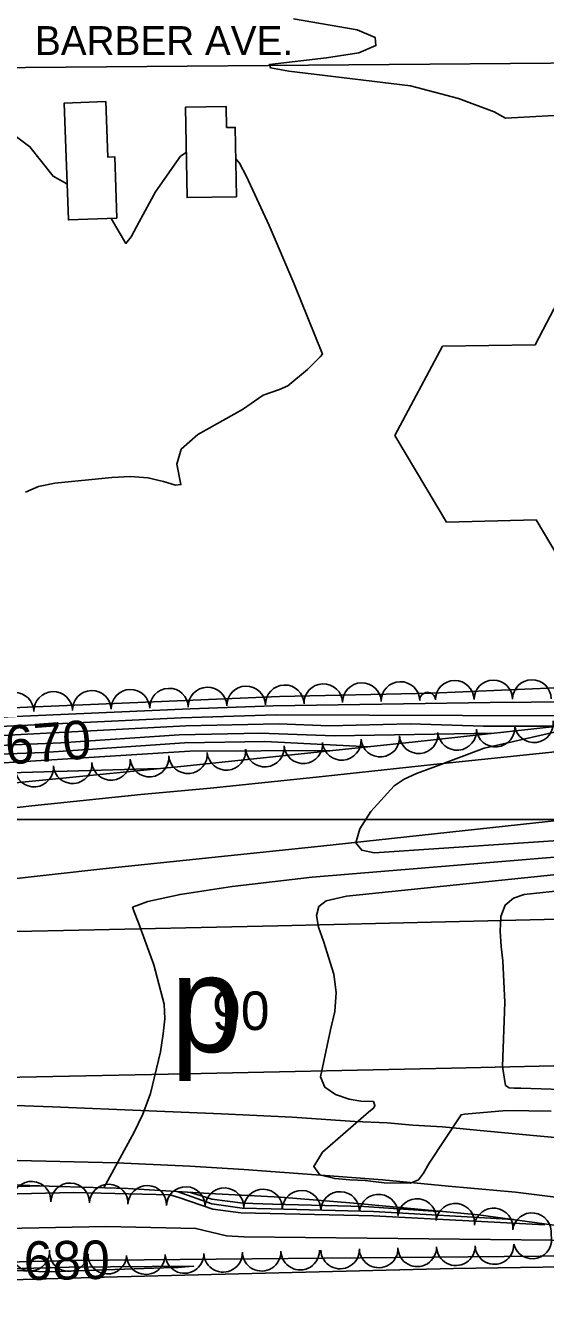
# Model space of a CAD drawing. Extents: x 79600 to 91800, y 75600 to 84400.
# Drawn here: x 85149 to 85418, y 80048 to 80712 of the extents above; entities that cross this region are included whole.
import ezdxf

# ---------------------------------------------------------------- set-up
doc = ezdxf.new("R2010")
doc.units = 0
for name, color, linetype in [('080-085$0$TI_BORDER', 7, 'Continuous'), ('080-090$0$TI_BORDER', 7, 'Continuous'), ('084-090$0$BLDG', 7, 'Continuous'), ('084-090$0$INDEX', 7, 'Continuous'), ('084-090$0$INDXLBL', 7, 'Continuous'), ('084-090$0$INTER', 7, 'Continuous'), ('084-090$0$INTERSTATE', 7, 'Continuous'), ('084-090$0$ROAD', 7, 'Continuous'), ('084-090$0$ROAD-NAME', 7, 'Continuous'), ('084-090$0$TREES', 7, 'Continuous'), ('084-090$0$WALL', 7, 'Continuous')]:
    doc.layers.add(name, color=color, linetype=linetype)

msp = doc.modelspace()

# ---------------------------------------------------------------- linework, layer by layer
at = {"layer": '080-085$0$TI_BORDER'}
msp.add_lwpolyline([(79700, 80300), (86700, 80300), (86700, 75700), (79700, 75700)], close=True, dxfattribs=at)
at = {"layer": '080-090$0$TI_BORDER'}
msp.add_lwpolyline([(84700, 80300), (91700, 80300), (91700, 75700), (84700, 75700)], close=True, dxfattribs=at)
at = {"layer": '084-090$0$BLDG'}
for points in [[(85196.27, 80611.8), (85195.14, 80643.68), (85191.5, 80643.55), (85190.48, 80672.28), (85168.95, 80671.52), (85171.09, 80610.91)], [(85253.03, 80658.79), (85252.83, 80669.78), (85231.75, 80669.39), (85232.62, 80622.52), (85258.19, 80622.99), (85257.53, 80658.87)], [(85367, 80454.21), (85340.31, 80499.19), (85365.02, 80545.44), (85413.03, 80546.22), (85434.39, 80587.19), (85482.51, 80591.83), (85502.22, 80629.08), (85554.24, 80629.44), (85581.39, 80585.25), (85559.25, 80544.42), (85584.5, 80505), (85558.4, 80458.11), (85511.32, 80457.96), (85490.41, 80417.61), (85436.85, 80416.15), (85413.46, 80455.44)]]:
    msp.add_lwpolyline(points, close=True, dxfattribs=at)
at = {"layer": '084-090$0$INDEX'}
for points in [[(85170.43, 80629.61), (85170.24, 80629.72), (85163.19, 80633.58), (85151.13, 80648.87), (85137.18, 80659.37)], [(85232.19, 80645.83), (85229.27, 80643.94), (85216.18, 80625.45), (85207.81, 80609.97), (85203.57, 80602.24), (85200.93, 80598.78), (85193.21, 80611.69)], [(85148.78, 80469.75), (85155.64, 80472.7), (85164.07, 80474.48), (85193.62, 80477.29), (85203.21, 80477.81), (85212.26, 80477.2), (85220.4, 80475.21), (85226.54, 80473.39), (85229.39, 80473.72), (85227.26, 80484.24), (85229.58, 80492.02), (85238.21, 80499.69), (85261.38, 80512.55), (85272.06, 80520.07), (85280.56, 80523.04), (85284.82, 80524.85), (85294.94, 80533.36), (85299.1, 80537.5), (85301.63, 80539.99), (85302.71, 80541.38), (85287.98, 80578.22), (85275.07, 80608.1), (85263.4, 80633.48), (85259.71, 80640.33), (85257.83, 80642.54)], [(85000, 80336.62), (85013.42, 80334.63), (85026.62, 80333.74), (85167.25, 80339.83), (85228.56, 80343.95), (85270.34, 80344.86), (85309, 80343.33), (85391.78, 80344.76)], [(85418.01, 80089.76), (85329.2, 80094.54), (85275.59, 80095.66), (85260.48, 80096.05), (85245.98, 80098.01), (85228.31, 80104.05), (85223.59, 80105.43), (85173.8, 80106.56), (85093.89, 80104.64), (85031.53, 80101.07), (85000, 80100.83)], [(85485.75, 80081.12), (85262.02, 80083.52), (85253.03, 80084.02), (85237.2, 80087.97), (85190.44, 80088.91), (85094.56, 80086.97), (85000, 80082.91)], [(85517.49, 80075.52), (85508.88, 80074.34), (85172.99, 80071.37), (85070.19, 80068.65), (85000, 80064.22)]]:
    msp.add_lwpolyline(points, dxfattribs=at)
at = {"layer": '084-090$0$INTER'}
for points in [[(85422.85, 80665.06), (85397.52, 80663.66), (85391.79, 80666.97), (85373.16, 80673.84), (85348.45, 80680.53), (85298.36, 80686.6), (85285.33, 80688.12), (85275.83, 80689.8), (85275.27, 80691.48), (85304.89, 80695), (85321.59, 80697.66), (85330.41, 80701.33), (85330.09, 80705.5), (85320.68, 80709.45), (85287.77, 80715.28)], [(85000, 80354.44), (85014.04, 80352.22), (85023.29, 80351.1), (85108.98, 80356.61), (85280.45, 80363.87), (85359.39, 80365.46), (85455.76, 80369.61), (85491.69, 80369.68), (85512.44, 80368.56), (85579.06, 80363.86)], [(85000, 80349.99), (85019.5, 80347.11), (85111.96, 80351.98), (85234.25, 80357.32), (85277.2, 80358.97), (85389.7, 80360.68), (85453.24, 80361.12), (85497.63, 80356.37)], [(85000, 80345.53), (85019.66, 80342.75), (85229.47, 80352.79), (85278.7, 80354.26), (85471.9, 80353.55)], [(85000, 80341.08), (85013.57, 80339.03), (85031.46, 80338.07), (85231.91, 80348.57), (85280.21, 80349.56), (85306.28, 80348.51), (85348.27, 80349.58), (85386.19, 80348.4), (85424.99, 80348.41)], [(85448.02, 80350.93), (85386.49, 80336.92), (85359.98, 80327.06), (85351.55, 80323.83), (85345.13, 80320.98), (85339.86, 80317.51), (85327.73, 80304.1), (85322.08, 80295.25), (85319.99, 80287.97), (85323.14, 80284.03), (85329.49, 80282.74), (85473.9, 80292.48), (85524.26, 80300.21), (85565.38, 80306.23), (85569.82, 80306.69)], [(85000, 80331.9), (85020.42, 80329.6), (85158.38, 80334.72), (85231.27, 80339.7), (85272.97, 80340.39), (85326.91, 80337.75)], [(85000, 80327.04), (85021.01, 80325.16), (85121.11, 80328.37), (85233.98, 80335.46), (85307.98, 80335.76)], [(85000, 80322.19), (85021.6, 80320.72), (85218.03, 80326.37)], [(85189.39, 80108.97), (85205.19, 80137.82), (85209.59, 80147.27), (85213.6, 80157.84), (85218.83, 80179.5), (85220.27, 80188.93), (85221.04, 80196.72), (85220.76, 80204.23), (85215.45, 80224.67), (85207.48, 80246.48), (85205.26, 80252.12), (85204.33, 80254.46), (85212.25, 80257.5), (85228.96, 80261.19), (85255.92, 80265.23), (85297.45, 80270.07), (85427.12, 80280.85), (85464.71, 80283.71), (85546.21, 80296.02), (85568.23, 80298.64)], [(85539.37, 80152.88), (85447.61, 80159.36), (85405.57, 80160.62), (85402.15, 80160.6), (85399.49, 80160.78), (85397.65, 80162.08), (85396.03, 80171.93), (85397.33, 80205.13), (85396.26, 80226.68), (85395.4, 80234.2), (85394.8, 80242.16), (85395.18, 80249.68), (85397.36, 80255.65), (85401.76, 80259.28), (85407.23, 80261.05), (85452.54, 80266.02), (85508.39, 80275.69), (85549.2, 80281.56), (85564.83, 80283.08), (85565.15, 80283.08)], [(85421.26, 80148.73), (85398.08, 80149.07), (85376.35, 80147.12), (85374.58, 80146.88), (85358.04, 80121.82), (85355.12, 80116.57), (85352.43, 80113.2), (85348.37, 80111.49), (85334.68, 80111.61), (85324.81, 80112.72), (85317.01, 80113.2), (85309.11, 80113.82), (85301.37, 80115.76), (85298.25, 80120.14), (85302.69, 80127.51), (85326.65, 80148.16), (85329.29, 80150.5), (85329.97, 80151.75), (85329.12, 80153.8), (85322.68, 80153.96), (85316.53, 80155.05), (85309.54, 80157.38), (85304.05, 80161.2), (85301.81, 80166.64), (85306.95, 80190.85), (85309.09, 80200.52), (85309.88, 80210.28), (85308.7, 80219.72), (85303.23, 80236.84), (85300.77, 80244.15), (85299.68, 80250.27), (85300.82, 80254.89), (85304.65, 80257.83), (85315.17, 80260.24), (85457.66, 80274.91)], [(85156.92, 80109.96), (85086.01, 80107.92), (85035.73, 80104.82), (85000, 80104.41)], [(85401.84, 80092.5), (85329.21, 80096.75), (85276.25, 80098.07), (85261.1, 80098.53), (85245.38, 80100.67), (85227.49, 80107.08)], [(85362.74, 80096.79), (85324.27, 80099.28), (85276.91, 80100.49), (85261.74, 80101), (85245.36, 80103.07), (85234.43, 80106.66)]]:
    msp.add_lwpolyline(points, dxfattribs=at)
msp.add_lwpolyline([(85228.06, 80067.75), (85231.52, 80067.96), (85235.95, 80068.35), (85171.52, 80067.86), (85141.12, 80067.06), (85136.64, 80066.9), (85132.18, 80066.57), (85159.58, 80065.49), (85225.5, 80067.61)], close=True, dxfattribs=at)
at = {"layer": '084-090$0$INTERSTATE'}
for points in [[(85000, 80290.74), (85043.59, 80295.24), (85091.56, 80300.19), (85152.16, 80307.12), (85208.61, 80312.93), (85244.7, 80316.22), (85302.69, 80322.35), (85360.37, 80328.48), (85414.97, 80334.27), (85491.16, 80342.12), (85537.42, 80347.67), (85579.29, 80354.51)], [(85571.55, 80315.42), (85543.63, 80312.38), (85510.79, 80308.81), (85464.21, 80303.88), (85301.97, 80286.22), (85188.92, 80274.45), (85082.2, 80262.43), (85039.79, 80257.84), (85000, 80254.21)], [(85558.88, 80251.43), (85556.28, 80251.37), (85366.58, 80247.02), (85279.68, 80244.93), (85168.55, 80242.44), (85086.28, 80240.7), (85000, 80238.86)], [(85000, 80163.18), (85014.33, 80163.41), (85137.5, 80166.17), (85239.84, 80168.27), (85369.65, 80171.09), (85543.77, 80175.1)], [(85533.91, 80125.31), (85503, 80127.64), (85463.29, 80131.57), (85442.12, 80133.37), (85413.84, 80136.02), (85388.03, 80138.39), (85365.01, 80140.63), (85349.56, 80141.56), (85336.27, 80142.67), (85319.59, 80143.43), (85286.99, 80145.58), (85250.39, 80147.37), (85212.7, 80149.01), (85162.81, 80150.99), (85089.76, 80153.66), (85000, 80156.35)], [(85000, 80125.89), (85004.82, 80125.8), (85076.92, 80124.97), (85144.72, 80123.17), (85195.99, 80121.98), (85233.98, 80120.2), (85261.94, 80118.46), (85304.12, 80115.33), (85333.79, 80113.15), (85368.09, 80109.79), (85402.86, 80106.73), (85447.22, 80101.15), (85483.71, 80095.65), (85525.15, 80089.26), (85526.72, 80088.99)]]:
    msp.add_lwpolyline(points, dxfattribs=at)
at = {"layer": '084-090$0$ROAD'}
for points in [[(85000, 80672.26), (85000.94, 80674.61), (85003.67, 80678.96), (85006.72, 80682.85), (85009.63, 80685.35), (85014.55, 80687.71), (85023.03, 80688.88), (85483.99, 80692.66), (85637.44, 80693.25), (85641.46, 80692.98), (85645.64, 80691.64), (85649.37, 80689.05), (85652.19, 80685.52), (85652.37, 80682.28), (85601.66, 80423.96), (85598.94, 80418.37), (85596.18, 80416.49), (85592.95, 80415.38), (85449.88, 80410.72)], [(85450.58, 80370.9), (85524.2, 80372.71), (85540.87, 80373.18), (85552.45, 80373.3), (85565.88, 80373.27), (85570.83, 80372.4), (85574.39, 80371.2), (85579.51, 80368.62), (85582, 80367.1), (85586.83, 80362.36), (85530.56, 80073.11), (85528.27, 80070.46), (85521.49, 80069), (85509.29, 80069.19), (85370.67, 80067.2), (85189.62, 80062.63), (85081.58, 80059.56), (85000, 80055.21)]]:
    msp.add_lwpolyline(points, dxfattribs=at)
at = {"layer": '084-090$0$TREES'}
for centre, radius, start, end in [((85411.27, 80362.48), 10, 0.5662, 180.5662), ((85143.26, 80355.79), 10, 1.35642, 181.35642), ((85163.25, 80356.31), 10, 1.6428, 181.6428), ((85183.24, 80356.88), 10, 1.6428, 181.6428), ((85203.24, 80357.46), 10, 1.6428, 181.6428), ((85223.23, 80358.03), 10, 1.6428, 181.6428), ((85243.22, 80358.6), 10, 1.6428, 181.6428), ((85263.21, 80359.18), 10, 1.6428, 181.6428), ((85283.2, 80359.75), 10, 1.6428, 181.6428), ((85303.19, 80360.32), 10, 1.6428, 181.6428), ((85323.19, 80360.9), 10, 1.6428, 181.6428), ((85343.18, 80361.47), 10, 1.6428, 181.6428), ((85357.23, 80361.87), 4.05, 1.6428, 181.6428), ((85371.28, 80362.09), 10, 0.5662, 180.5662), ((85391.28, 80362.28), 10, 0.5662, 180.5662), ((85372.55, 80345.94), 10, 184.95624, 4.95624), ((85392.47, 80347.68), 10, 185.01114, 5.01114), ((85412.35, 80349.87), 10, 187.55703, 7.55703), ((85292.85, 80339.03), 10, 184.95624, 4.95624), ((85312.77, 80340.76), 10, 184.95624, 4.95624), ((85332.7, 80342.48), 10, 184.95624, 4.95624), ((85352.62, 80344.21), 10, 184.95624, 4.95624), ((85213.14, 80332.12), 10, 184.95624, 4.95624), ((85233.07, 80333.84), 10, 184.95624, 4.95624), ((85252.99, 80335.57), 10, 184.95624, 4.95624), ((85272.92, 80337.3), 10, 184.95624, 4.95624), ((85153.37, 80326.93), 10, 184.95624, 4.95624), ((85173.29, 80328.66), 10, 184.95624, 4.95624), ((85193.22, 80330.39), 10, 184.95624, 4.95624), ((85152.01, 80102.34), 10, 356.86841, 176.86841), ((85171.99, 80101.48), 10, 358.17158, 178.17158), ((85191.98, 80100.84), 10, 358.17158, 178.17158), ((85211.97, 80100.2), 10, 358.17158, 178.17158), ((85231.96, 80099.56), 10, 358.17158, 178.17158), ((85251.95, 80098.92), 10, 358.17158, 178.17158), ((85271.94, 80098.29), 10, 358.17158, 178.17158), ((85291.93, 80097.65), 10, 358.17158, 178.17158), ((85311.92, 80097.01), 10, 358.17158, 178.17158), ((85331.86, 80095.65), 10, 354.01923, 174.01923), ((85351.73, 80093.38), 10, 352.93015, 172.93015), ((85371.58, 80090.91), 10, 352.93015, 172.93015), ((85391.43, 80088.45), 10, 352.93015, 172.93015), ((85411.28, 80085.99), 10, 352.93015, 172.93015), ((85411.52, 80082.23), 10, 194.6281, 14.6281), ((85151.39, 80075.98), 10, 183.71949, 3.71949), ((85171.32, 80075.71), 10, 174.69961, 354.69961), ((85191.27, 80074.32), 10, 177.31893, 357.31893), ((85211.25, 80074.13), 10, 181.62832, 1.62832), ((85231.25, 80074.7), 10, 181.62832, 1.62832), ((85251.24, 80075.27), 10, 181.62832, 1.62832), ((85271.23, 80075.84), 10, 181.62832, 1.62832), ((85291.22, 80076.41), 10, 181.62832, 1.62832), ((85301.56, 80076.7), 0.338, 181.62832, 1.62832), ((85311.89, 80077), 10, 181.62832, 1.62832), ((85331.88, 80077.56), 10, 181.62832, 1.62832), ((85351.87, 80078.13), 10, 181.62832, 1.62832), ((85371.86, 80078.7), 10, 181.62832, 1.62832), ((85391.85, 80079.35), 10, 182.07544, 2.07544)]:
    msp.add_arc(centre, radius, start, end, dxfattribs=at)
at = {"layer": '084-090$0$WALL'}
for points in [[(85000, 80303.76), (85117.33, 80316.35), (85229.31, 80327.49), (85349.3, 80340.1), (85513.23, 80358.09), (85580.5, 80364.59)], [(85522.05, 80074.72), (85469.78, 80083.93), (85430.21, 80088.63), (85383.68, 80094.97), (85318.93, 80101.12), (85281.07, 80104.14), (85244, 80106.09), (85201.83, 80108.61), (85166.16, 80109.64), (85130.94, 80110.84), (85101.61, 80111.32), (85057.44, 80112.12), (85000, 80112.9)]]:
    msp.add_lwpolyline(points, dxfattribs=at)

# ---------------------------------------------------------------- texts
at = {"layer": '084-090$0$INDXLBL'}
for s, rotation, p in [('670', 4.28746, (85139.02, 80328.46)), ('680', 0.79542, (85148.07, 80061.16))]:
    msp.add_text(s, height=20, rotation=rotation, dxfattribs=at).set_placement(p)
at = {"layer": '084-090$0$ROAD-NAME'}
for s, height, p in [('BARBER AVE.', 15, (85153.78, 80696.44)), ('p', 50, (85224.13, 80179.4)), ('90', 20, (85245.56, 80190.83))]:
    msp.add_text(s, height=height, dxfattribs=at).set_placement(p)

doc.saveas('drawing.dxf')
